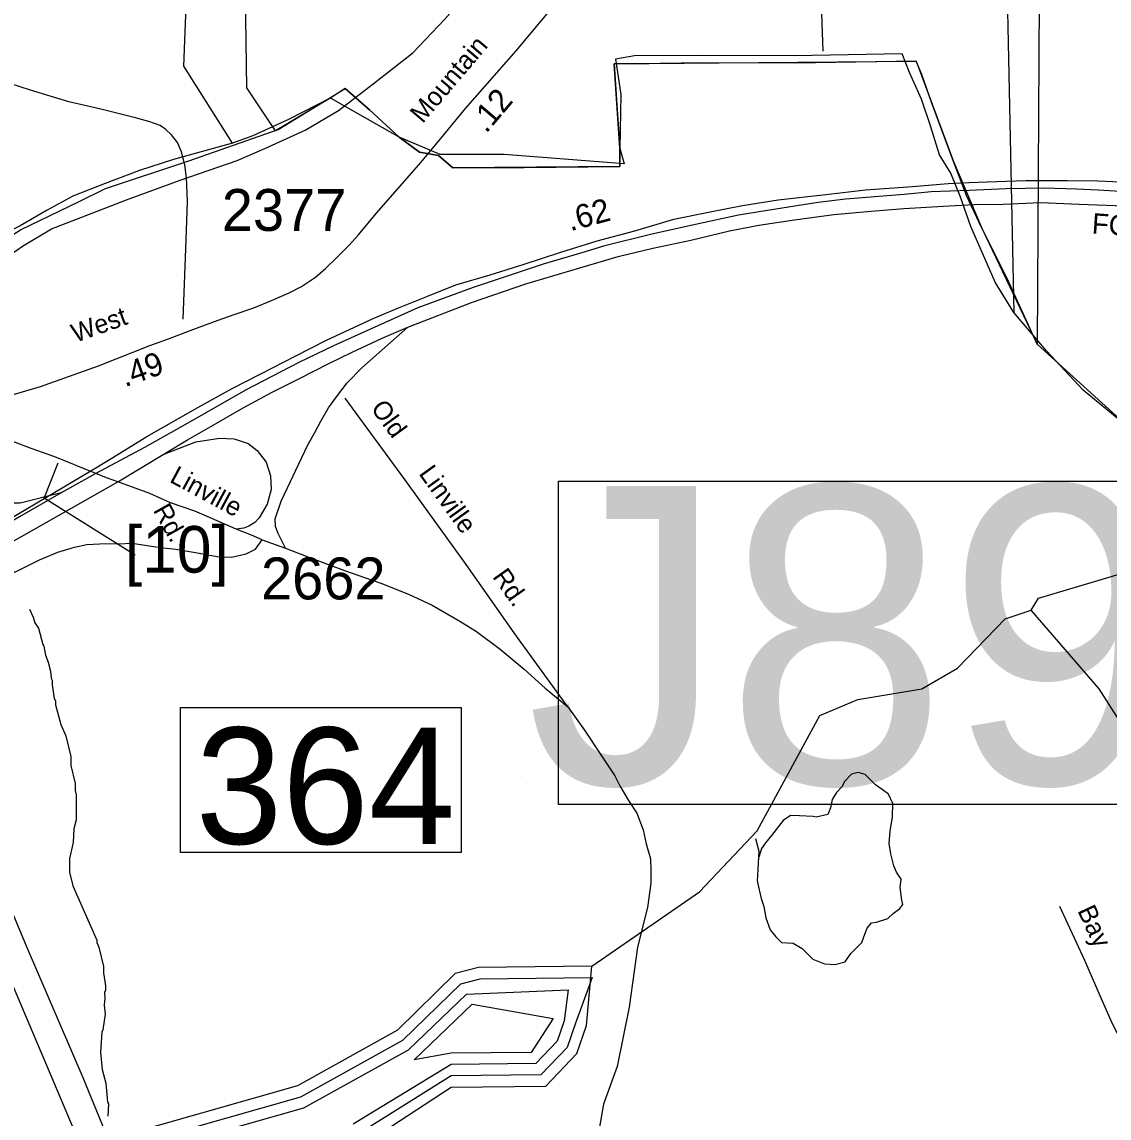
# Model space of a CAD drawing. Extents: x 1551653 to 1702041, y 811336 to 920032.
# Drawn here: x 1655562 to 1659396, y 859157 to 863021 of the extents above; entities that cross this region are included whole.
import ezdxf

# ---------------------------------------------------------------- set-up
doc = ezdxf.new("R2010")
doc.units = 0
for name, color, linetype in [('Old_Level_10', 7, 'Continuous'), ('Old_Level_11', 7, 'Continuous'), ('Old_Level_17', 7, 'Continuous'), ('Old_Level_27', 7, 'Continuous'), ('Old_Level_3', 7, 'Continuous'), ('Old_Level_31', 7, 'Continuous'), ('Old_Level_32', 7, 'Continuous'), ('Old_Level_35', 7, 'Continuous'), ('Old_Level_4', 7, 'Continuous'), ('Old_Level_44', 7, 'Continuous'), ('Old_Level_47', 7, 'Continuous'), ('Old_Level_48', 7, 'Continuous'), ('Old_Level_49', 7, 'Continuous'), ('Old_Level_5', 7, 'Continuous'), ('Old_Level_50', 7, 'Continuous'), ('Old_Level_56', 7, 'Continuous'), ('Old_Level_59', 7, 'Continuous'), ('Old_Level_6', 7, 'Continuous'), ('Old_Level_60', 7, 'Continuous'), ('Old_Level_61', 7, 'Continuous'), ('Old_Level_62', 7, 'Continuous'), ('Old_Level_8', 7, 'Continuous')]:
    doc.layers.add(name, color=color, linetype=linetype)

msp = doc.modelspace()

# ---------------------------------------------------------------- linework, layer by layer
at = {"layer": 'Old_Level_11'}
msp.add_lwpolyline([(1655960.758, 861141.183), (1655640.192, 861342.089), (1655689.27, 861467.384)], dxfattribs=at)
at = {"layer": 'Old_Level_27'}
for p, q in [((1655900.62, 861399.857), (1656059.942, 861496.041)), ((1655822.595, 861429.346), (1655700.435, 861361.802))]:
    msp.add_line(p, q, dxfattribs=at)
for points in [[(1659533.231, 862417.024), (1659356.959, 862428.31), (1659280.809, 862431.132), (1659166.585, 862435.363), (1659032.618, 862432.542), (1658902.883, 862426.899), (1658768.916, 862422.666), (1658673.024, 862412.791), (1658584.183, 862405.737), (1658512.264, 862400.094), (1658465.728, 862395.862), (1658369.837, 862384.576), (1658220.359, 862360.593), (1658089.212, 862339.431), (1657936.913, 862306.983), (1657783.204, 862273.125), (1657612.573, 862230.802), (1657547.705, 862211.052), (1657399.637, 862167.317), (1657152.856, 862085.493), (1656958.252, 862013.544), (1656793.261, 861938.774), (1656660.705, 861879.521), (1656538.019, 861820.268), (1656350.466, 861722.924), (1656162.913, 861615.706), (1655993.691, 861521.184), (1655822.595, 861429.346)], [(1656922.814, 861945.745), (1657147.215, 862031.882), (1657338.999, 862098.189), (1657529.372, 862154.619), (1657664.749, 862194.12), (1657787.435, 862223.747), (1657921.401, 862251.963), (1658056.778, 862284.41), (1658161.131, 862304.161), (1658286.636, 862323.912), (1658424.833, 862342.251), (1658557.39, 862353.537), (1658671.614, 862363.413), (1658832.373, 862373.288), (1658919.805, 862377.521), (1659022.748, 862378.932), (1659155.304, 862384.575), (1659290.681, 862378.932), (1659448.621, 862373.289)], [(1656059.942, 861496.041), (1656145.991, 861547.989), (1656227.781, 861594.544), (1656342.005, 861660.849), (1656444.948, 861715.869), (1656543.66, 861765.246), (1656642.373, 861816.034), (1656726.983, 861856.946), (1656832.747, 861906.324), (1656922.814, 861945.745)], [(1653417.36, 859992.761), (1653568.952, 860085.091), (1653773.271, 860197.204), (1654050.09, 860345.59), (1654330.205, 860513.761), (1654626.796, 860678.634), (1655900.62, 861399.857)], [(1655700.435, 861361.802), (1655553.717, 861277.121), (1655463.466, 861224.923), (1655150.116, 861052.566), (1654880.06, 860897.668)]]:
    msp.add_lwpolyline(points, dxfattribs=at)
at = {"layer": 'Old_Level_3'}
for p, q in [((1655867.569, 861476.662), (1656002.083, 861559.503)), ((1655799.492, 861434.831), (1655867.569, 861476.662))]:
    msp.add_line(p, q, dxfattribs=at)
for points in [[(1657092.14, 862094.279), (1657213.531, 862129.548), (1657330, 862166.457), (1657462.054, 862209.928), (1657590.006, 862249.298), (1657722.88, 862284.567), (1657860.675, 862325.577), (1657982.886, 862351.004), (1658102.637, 862373.97), (1658228.949, 862393.655), (1658397.091, 862412.519), (1658536.527, 862429.744), (1658703.029, 862441.227), (1658828.521, 862451.889), (1658902.34, 862455.17)], [(1658902.34, 862455.17), (1658966.316, 862457.631), (1659102.471, 862462.552), (1659248.468, 862461.732), (1659356.735, 862460.912), (1659462.542, 862456.811), (1659588.034, 862447.788), (1659746.334, 862437.126), (1660013.722, 862419.081), (1660513.229, 862384.632), (1660642.822, 862376.43)], [(1656002.083, 861559.503), (1656182.529, 861662.029), (1656300.639, 861727.645), (1656404.805, 861780.959), (1656527.837, 861844.115), (1656636.104, 861899.069), (1656800.966, 861976.169), (1656890.369, 862013.898), (1656990.434, 862053.268), (1657092.14, 862094.279)], [(1654829.185, 860870.528), (1654948.115, 860935.324), (1655181.875, 861072.299), (1655518.98, 861269.969), (1655799.492, 861434.831)]]:
    msp.add_lwpolyline(points, dxfattribs=at)
at = {"layer": 'Old_Level_31'}
msp.add_line((1655860.713, 861414.691), (1655860.713, 861414.691), dxfattribs=at)
msp.add_lwpolyline([(1656121.342, 860604.07), (1657110.916, 860604.07), (1657110.916, 860093.82), (1656121.342, 860093.82), (1656121.342, 860604.07)], dxfattribs=at)
at = {"layer": 'Old_Level_32'}
for points in [[(1658341.37, 863939.485), (1658374.614, 863564.147), (1658377.646, 863151.428), (1658386.742, 862917.756)], [(1655439.118, 861683.266), (1655535.395, 861709.48), (1655627.69, 861735.866), (1655832.059, 861808.429), (1656013.353, 861880.99), (1656079.278, 861904.078), (1656155.092, 861933.762), (1656253.98, 861970.043), (1656310.016, 861989.832), (1656379.238, 862012.92), (1656441.866, 862039.307), (1656504.495, 862065.693), (1656547.347, 862088.781), (1656596.791, 862121.763), (1656633.05, 862151.447), (1656672.605, 862191.026), (1656715.456, 862233.903), (1656748.418, 862270.185), (1656811.048, 862346.045), (1656961.357, 862517.553), (1657033.875, 862603.307), (1657126.17, 862715.449), (1657304.828, 862918.943), (1657437.594, 863078.083)], [(1655822.595, 861429.346), (1655677.793, 861488.497), (1655594.613, 861516.951), (1655499.495, 861554.023), (1655353.126, 861609.046)], [(1655900.62, 861399.857), (1655860.713, 861414.691), (1655822.595, 861429.346)], [(1656317.607, 861233.504), (1656231.565, 861270.812), (1656172.233, 861297.199), (1656085.353, 861326.498), (1656013.434, 861358.945), (1655900.62, 861399.857)], [(1656409.654, 861195.592), (1656371.719, 861212.57), (1656317.607, 861233.504)]]:
    msp.add_lwpolyline(points, dxfattribs=at)
at = {"layer": 'Old_Level_35'}
for points in [[(1656131.042, 861972.87), (1656140.743, 862253.424), (1656145.504, 862389.401), (1656141.97, 862471.517), (1656136.288, 862516.855), (1656124.628, 862563.518), (1656110.674, 862595.618), (1656089.014, 862622.872), (1656068.992, 862641.887), (1656049.064, 862655.9), (1656009.333, 862670.116), (1655957.394, 862684.377), (1655839.717, 862713.183), (1655727.798, 862739.669), (1655661.154, 862759.033), (1655592.152, 862780.447), (1655518.999, 862804.344), (1655444.508, 862831.27), (1655364.925, 862863.705), (1655273.097, 862904.19), (1655148.449, 862964.154)], [(1657486.817, 860606.609), (1657306.377, 860855.605), (1657128.018, 861108.564), (1656911.982, 861407.91), (1656701.703, 861695.134)], [(1654392.882, 860446.589), (1654540.701, 860528.733), (1654722.849, 860629.888), (1654914.303, 860748.339), (1655108.853, 860859.047), (1655268.143, 860944.925), (1655440.583, 861036.866), (1655553.765, 861089.407), (1655624.129, 861125.194), (1655688.048, 861151.685), (1655747.458, 861170.288), (1655791.339, 861179.385), (1655857.254, 861182.137), (1655903.071, 861181.809), (1655950.129, 861183.635), (1656050.019, 861168.181), (1656104.289, 861162.999), (1656174.273, 861150.572), (1656250.727, 861136.882), (1656301.084, 861134.161), (1656352.223, 861145.974), (1656385.516, 861163.09), (1656409.654, 861195.592)], [(1656409.654, 861195.592), (1656491.87, 861166.452), (1656570.421, 861136.243), (1656699.391, 861087.274), (1656827.697, 861042.431), (1656925.454, 861003.703), (1657009.246, 860965.3), (1657106.755, 860909.089), (1657164.645, 860872.491), (1657248.218, 860809.962), (1657333.631, 860739.391), (1657407.322, 860673.059), (1657486.817, 860606.609), (1657546.174, 860524.159), (1657603.654, 860437.945), (1657653.171, 860363.7), (1657670.668, 860328.526), (1657701.551, 860276.757), (1657729.986, 860231.695), (1657753.059, 860173.915), (1657763.653, 860124.073), (1657778.553, 860071.087), (1657780.341, 860031.031), (1657779.748, 859985.04), (1657767.9, 859899.659), (1657732.356, 859759.73), (1657703.921, 859548.651), (1657661.247, 859338.858), (1657612.446, 859206.107), (1657585.508, 859052.173)], [(1659220.878, 859904.619), (1659309.658, 859714.114), (1659362.965, 859589.968), (1659402.394, 859501.72), (1659426.029, 859453.613), (1659443.985, 859421.431), (1659465.363, 859390.181), (1659479.585, 859371.28), (1659505.468, 859345.142), (1659527.272, 859325.09), (1659555.077, 859304.912), (1659589.083, 859284.611), (1659616.442, 859272.048), (1659678.673, 859252.176), (1659736.569, 859235.792), (1659845.25, 859216.425), (1659878.471, 859206.747)]]:
    msp.add_lwpolyline(points, dxfattribs=at)
at = {"layer": 'Old_Level_4'}
msp.add_line((1657341.153, 860335.796), (1657341.153, 860335.796), dxfattribs=at)
msp.add_lwpolyline([(1657454.195, 861402.028), (1659789.119, 861402.028), (1659789.119, 860262.264), (1657454.195, 860262.264), (1657454.195, 861402.028)], dxfattribs=at)
at = {"layer": 'Old_Level_44'}
msp.add_lwpolyline([(1653245.195, 860800.026), (1653704.976, 861052.746), (1654073.272, 861248.296), (1654451.427, 861458.936), (1654729.901, 861624.006), (1654931.27, 861731.651), (1655004.425, 861785.72), (1655114.316, 861894.008), (1655318.626, 862071.556), (1655463.36, 862160.231), (1655563.526, 862231.195), (1655666.261, 862291.387), (1655930.745, 862393.892), (1656119.964, 862463.038), (1656320.679, 862532.398), (1656418.427, 862575.026), (1656560.236, 862639.232), (1656678.409, 862709.071), (1656800.617, 862802.971), (1656940.174, 862912.235), (1657051.595, 863029.382), (1657217.24, 863216.005)], dxfattribs=at)
at = {"layer": 'Old_Level_47'}
for points in [[(1656491.87, 861166.452), (1656465.032, 861217.788), (1656455.634, 861242.867), (1656454.816, 861269.193), (1656476.518, 861331.691), (1656570.494, 861530.237), (1656594.51, 861574.125), (1656616.437, 861613.835), (1656642.861, 861660.931), (1656671.091, 861699.646), (1656708.731, 861748.825), (1656761.009, 861802.189), (1656922.814, 861945.745)], [(1655700.435, 861361.802), (1655555.15, 861324.865), (1655499.171, 861324.865), (1655449.651, 861341.372), (1655416.74, 861354.598), (1655377.165, 861390.892), (1655354.506, 861437.644), (1655347.535, 861499.672), (1655347.535, 861516.179), (1655361.991, 861562.623), (1655353.126, 861609.046)], [(1656059.942, 861496.041), (1656174.75, 861540.686), (1656258.284, 861554.271), (1656310.494, 861551.136), (1656359.467, 861535.351), (1656391.762, 861510.335), (1656422.725, 861469.939), (1656438.822, 861421.752), (1656441.016, 861373.489), (1656426.724, 861321.379), (1656398.632, 861273.294), (1656383.586, 861256.452), (1656361.658, 861243.912), (1656344.951, 861236.597), (1656317.607, 861233.504)]]:
    msp.add_lwpolyline(points, dxfattribs=at)
at = {"layer": 'Old_Level_48'}
for points in [[(1656304.845, 862594.173), (1656133.488, 862864.864), (1656196.15, 864491.171)], [(1659877.569, 864035.197), (1659015.96, 864065.595), (1659060.48, 861997.193)], [(1659060.48, 861997.193), (1658993.595, 862103.87), (1658908.477, 862299.998), (1658871.02, 862407.068), (1658837.204, 862488.121), (1658798.189, 862552.166), (1658765.659, 862655.231), (1658733.996, 862748.288), (1658692.392, 862843.35), (1658666.342, 862908.393), (1658285.624, 862901.506), (1657956.826, 862902.605), (1657721.662, 862901.677), (1657655.218, 862889.758), (1657674.073, 862765.065), (1657670.045, 862574.46), (1657685.192, 862520.717), (1657262.29, 862554.358), (1657036.368, 862553.476), (1656892.569, 862614.571), (1656652.858, 862751.621), (1656650.883, 862753.642), (1656501.966, 862676.904), (1656376.094, 862619.171), (1656304.845, 862594.173)], [(1659060.48, 861997.193), (1658993.595, 862103.87), (1658908.477, 862299.998), (1658871.02, 862407.068), (1658837.204, 862488.121), (1658798.189, 862552.166), (1658765.659, 862655.231), (1658733.996, 862748.288), (1658692.392, 862843.35), (1658666.342, 862908.393), (1658285.624, 862901.506), (1657956.826, 862902.605), (1657721.662, 862901.677), (1657655.218, 862889.758), (1657674.073, 862765.065), (1657670.045, 862574.46), (1657685.192, 862520.717), (1657262.29, 862554.358), (1657036.368, 862553.476), (1656892.569, 862614.571), (1656652.858, 862751.621), (1656650.883, 862753.642), (1656501.966, 862676.904), (1656376.094, 862619.171), (1656304.845, 862594.173)], [(1656304.845, 862594.173), (1656096.751, 862536.038), (1655976.009, 862497.396), (1655855.212, 862451.714), (1655741.39, 862406.999), (1655651.42, 862358.141), (1655650.416, 862357.141), (1655555.42, 862302.269), (1655453.487, 862251.458), (1655368.452, 862197.544), (1655279.433, 862143.65), (1655158.295, 862056.708), (1655114.2, 862019.697)], [(1659483.886, 861575.446), (1659304.467, 861722.578), (1659174.859, 861862.206), (1659060.48, 861997.193)]]:
    msp.add_lwpolyline(points, dxfattribs=at)
at = {"layer": 'Old_Level_49'}
for points in [[(1659155.249, 864109.472), (1659142.741, 861884.965)], [(1659142.741, 861884.965), (1659036.993, 862117.252), (1658947.597, 862294.363), (1658892.865, 862409.393), (1658846.851, 862528.726), (1658770.213, 862735.077), (1658735.71, 862835.389), (1658715.72, 862882.543), (1658289.838, 862876.204), (1657961.039, 862877.303), (1657738.233, 862873.69), (1657650.475, 862873.008), (1657658.539, 862746.232), (1657670.045, 862574.46), (1657669.955, 862510.989), (1657081.25, 862506.785), (1657031.422, 862550.359), (1656963.96, 862562.559), (1656892.569, 862614.571), (1656788.231, 862711.735), (1656702.407, 862786.547), (1656650.883, 862753.642), (1656456.046, 862637.506), (1656355.366, 862788.219), (1656350.152, 863116.534)], [(1656150.519, 862531.904), (1656465.479, 862641.914), (1656702.407, 862786.547), (1656788.231, 862711.735), (1656892.569, 862614.571), (1656963.96, 862562.559), (1657031.422, 862550.359), (1657081.25, 862506.785), (1657333.663, 862508.108), (1657669.955, 862510.989), (1657670.045, 862574.46), (1657650.475, 862873.008), (1658021.063, 862876.58), (1658715.72, 862882.543), (1658846.851, 862528.726), (1658947.597, 862294.363), (1659142.741, 861884.965)], [(1655166.519, 861992.172), (1655397.411, 862187.754), (1655556.504, 862288.258), (1655764.02, 862387.585), (1655856.114, 862434.241), (1656150.519, 862531.904)], [(1659142.741, 861884.965), (1659483.886, 861575.446)]]:
    msp.add_lwpolyline(points, dxfattribs=at)
at = {"layer": 'Old_Level_50'}
for p, q in [((1655875.294, 861409.994), (1655875.294, 861409.994)), ((1657713.363, 859792.325), (1657713.363, 859792.325))]:
    msp.add_line(p, q, dxfattribs=at)
at = {"layer": 'Old_Level_56'}
for points in [[(1657360.223, 870571.074), (1657330.547, 868492.089), (1657328.011, 868446.111), (1657229.255, 868273.822), (1656850.082, 867537.911), (1656322.826, 866526.45), (1656285.262, 866471.794), (1656205.753, 866340.292), (1656023.319, 865988.606), (1655783.221, 865497.62), (1655492.132, 864929.429), (1655196.874, 864353.114), (1654999.984, 863959.703), (1654669.857, 863311.86), (1654417.676, 862807.11), (1654292.358, 862548.515), (1654391.478, 862315.379), (1654595.182, 861832.585), (1654781.215, 861386.168), (1655093.839, 860660.031), (1655386.581, 859960.111), (1655687.368, 859252.222), (1655908.667, 858729.251)], [(1657901.58, 852644.726), (1657920.855, 853524.606), (1657933.125, 854010.415), (1657939.588, 854210.392), (1657697.384, 854797.625), (1657355.98, 855613.991), (1657014.291, 856406.555), (1656625.982, 857307.722), (1656297.928, 858071.995), (1656185.543, 858341.62), (1655956.321, 858868.558), (1655855.567, 859109.933), (1655777.965, 859299.01), (1655581.932, 859755.633), (1655360.87, 860280.403), (1655104.669, 860877.928), (1654815.559, 861559.764), (1654586.462, 862102.705), (1654501.183, 862307.948)]]:
    msp.add_lwpolyline(points, dxfattribs=at)
at = {"layer": 'Old_Level_59'}
for points in [[(1659121.313, 860948.287), (1659147.252, 860990.425), (1659498.301, 861094.899), (1659944.29, 861446.973), (1660210.336, 861586.438)], [(1658375.231, 860576.117), (1658509.233, 860632.507), (1658735.303, 860670.544), (1658861.307, 860743.44), (1659029.245, 860917.324), (1659121.313, 860948.287)], [(1660888.144, 859418.855), (1660829.294, 859403.579), (1660645.363, 859413.882), (1660330.3, 859518.766), (1659916.3, 859730.688), (1659710.325, 859958.09), (1659466.313, 860504.657), (1659360.301, 860670.954), (1659121.313, 860948.287)], [(1657572.247, 859692.958), (1657951.286, 859954.451), (1658154.288, 860170.319), (1658375.231, 860576.117)]]:
    msp.add_lwpolyline(points, dxfattribs=at)
at = {"layer": 'Old_Level_60'}
for points in [[(1655912.023, 857221), (1655840.968, 857383.556), (1655668.405, 857571.51), (1655598.211, 857724.15), (1655594.212, 858114.877), (1655655.215, 858330.284), (1655724.215, 858456.904), (1655867.239, 858572.195), (1656369.207, 858732.699), (1656587.28, 858846.35), (1656773.262, 859069.139), (1657076.226, 859266.501), (1657409.231, 859269.577), (1657519.241, 859385.482), (1657553.28, 859483.241), (1657572.247, 859692.958)], [(1657572.247, 859692.958), (1657172.293, 859687.934), (1657089.247, 859666.711), (1656886.245, 859467.298), (1656534.274, 859270.961), (1655865.189, 859080.98)]]:
    msp.add_lwpolyline(points, dxfattribs=at)
at = {"layer": 'Old_Level_61'}
for points in [[(1655887.847, 859045.814), (1656545.244, 859232.463), (1656905.725, 859432.388), (1657109.547, 859630.622), (1657177.522, 859648.001), (1657572.76, 859652.973), (1657513.91, 859491.751), (1657484.28, 859406.757), (1657391.904, 859309.408), (1657075.816, 859306.486), (1656751.424, 859102.665)], [(1655910.403, 859010.647), (1656556.112, 859194.015), (1656925.205, 859397.427), (1657129.95, 859594.533), (1657487.868, 859609.451), (1657474.54, 859500.261), (1657449.318, 859428.082), (1657374.577, 859349.24), (1657075.509, 859346.522), (1656729.586, 859136.191)], [(1656944.685, 859362.517), (1657150.25, 859558.444), (1657435.067, 859508.77), (1657357.25, 859389.122), (1657075.098, 859386.508), (1656944.685, 859362.517)]]:
    msp.add_lwpolyline(points, dxfattribs=at)
at = {"layer": 'Old_Level_62'}
for q in [(1658160.747, 860077.533), (1658156.236, 859988.028)]:
    msp.add_line((1658156.441, 859992.591), q, dxfattribs=at)
for points in [[(1655588.368, 860951.055), (1655602.107, 860922.963), (1655607.951, 860902.868), (1655619.844, 860884.823), (1655635.428, 860826.691), (1655639.426, 860820.744), (1655645.168, 860788.654), (1655655.01, 860764.663), (1655662.7, 860732.572), (1655664.545, 860708.581), (1655668.544, 860700.584), (1655668.441, 860684.59), (1655676.028, 860636.505), (1655680.027, 860628.508), (1655679.924, 860614.565), (1655699.404, 860544.437), (1655717.038, 860504.349), (1655734.57, 860432.273), (1655734.365, 860400.285), (1655749.847, 860336.206), (1655749.642, 860312.215), (1655753.538, 860296.221), (1655752.923, 860208.254), (1655744.72, 860176.368), (1655742.362, 860128.386), (1655730.059, 860072.509), (1655729.649, 860024.579), (1655741.337, 859976.494), (1655825.921, 859783.95), (1655825.819, 859775.953), (1655833.713, 859759.907), (1655849.195, 859691.83), (1655849.092, 859669.839), (1655856.679, 859623.855), (1655856.576, 859607.861), (1655852.578, 859599.864), (1655854.423, 859579.872), (1655852.27, 859555.932), (1655856.064, 859523.893), (1655847.657, 859468.016), (1655843.556, 859460.07), (1655839.147, 859390.148), (1655844.683, 859328.17), (1655858.319, 859280.086), (1655863.856, 859214.059), (1655867.752, 859208.061), (1655864.676, 859164.385)], [(1658615.655, 859860.998), (1658633.904, 859878.633), (1658658.306, 859896.165), (1658668.558, 859910.006), (1658664.867, 859926.051), (1658659.638, 859970.188), (1658662.202, 860000.126), (1658646.72, 860024.425), (1658637.083, 860046.622), (1658625.907, 860088.811), (1658620.576, 860125.003), (1658623.344, 860168.884), (1658632.366, 860218.711), (1658633.187, 860266.694), (1658617.808, 860299.092), (1658596.175, 860315.496), (1658572.491, 860331.9), (1658535.172, 860368.707), (1658511.283, 860375.166), (1658487.19, 860369.63), (1658462.788, 860344.101), (1658454.381, 860326.261), (1658433.979, 860304.628), (1658419.522, 860280.842), (1658413.063, 860251.007), (1658404.554, 860227.221), (1658362.415, 860217.994), (1658352.47, 860220.147), (1658304.488, 860223.12), (1658272.603, 860223.735), (1658246.253, 860206.203), (1658205.243, 860152.992), (1658184.738, 860127.463), (1658170.384, 860107.676), (1658160.747, 860077.533)], [(1658160.747, 860077.533), (1658161.772, 860096.911), (1658150.289, 860141.817)], [(1658156.236, 859988.028), (1658169.154, 859931.69), (1658178.586, 859903.496), (1658185.866, 859863.356), (1658201.039, 859821.065), (1658220.519, 859796.663), (1658240.204, 859776.261), (1658282.138, 859773.441), (1658313.716, 859754.833), (1658351.035, 859718.129), (1658392.763, 859701.314), (1658428.647, 859698.597), (1658464.839, 859707.927), (1658485.344, 859737.506), (1658524.099, 859776.773), (1658530.456, 859796.663), (1658542.964, 859826.396), (1658558.24, 859845.978)], [(1658558.24, 859845.978), (1658575.362, 859847.772), (1658615.655, 859860.998)]]:
    msp.add_lwpolyline(points, dxfattribs=at)

# ---------------------------------------------------------------- texts
at = {"layer": 'Old_Level_10'}
for s, rotation, p in [('Old', 306.208103, (1656789.927, 861658.878)), ('Linville', 305.817725, (1656959.303, 861428.974)), ('Rd.', 305.187356, (1657219.322, 861065.445)), ('Bay', 294.986528, (1659283.17, 859888.859))]:
    msp.add_text(s, height=65.6167, rotation=rotation, dxfattribs=at).set_placement(p)
at = {"layer": 'Old_Level_11'}
for s, rotation, p in [('Mountain', 49.689567, (1656974.984, 862660.648)), ('West', 19.578453, (1655750.677, 861890.035)), ('Linville', 331.736336, (1656079.122, 861401.401)), ('Rd.', 299.176314, (1656022.819, 861300.008))]:
    msp.add_text(s, height=65.6167, rotation=rotation, dxfattribs=at).set_placement(p)
at = {"layer": 'Old_Level_17'}
for s, rotation, p in [('.12', 49.689567, (1657199.031, 862625.646)), ('.62', 14.965689, (1657495.888, 862283.085)), ('.49', 19.578453, (1655925.225, 861733.253))]:
    msp.add_text(s, height=82.0208, rotation=rotation, dxfattribs=at).set_placement(p)
at = {"layer": 'Old_Level_31'}
msp.add_text('364', height=410.1042, dxfattribs=at).set_placement((1656174.786, 860123.932))
at = {"layer": 'Old_Level_4'}
msp.add_text('J89', height=1049.8646, dxfattribs=at).set_placement((1657341.153, 860335.796))
at = {"layer": 'Old_Level_5'}
msp.add_text('[10]', height=164.0417, dxfattribs=at).set_placement((1655925.37, 861080.096))
at = {"layer": 'Old_Level_6'}
msp.add_text('FCA', height=72.1783, rotation=356.110297, dxfattribs=at).set_placement((1659333.567, 862275.36))
at = {"layer": 'Old_Level_8'}
for s, p in [('2377', (1656266.812, 862284.442)), ('2662', (1656405.1, 860985.71))]:
    msp.add_text(s, height=147.6375, dxfattribs=at).set_placement(p)

doc.saveas('drawing.dxf')
